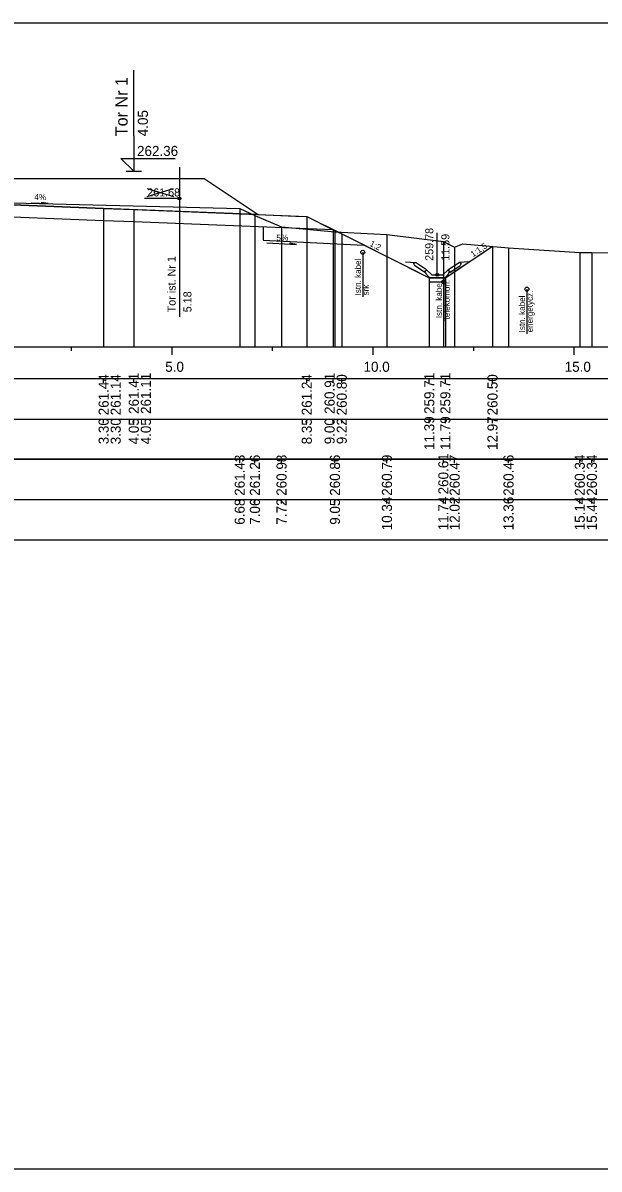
# Model space of a CAD drawing. Extents: x 6516023 to 6560129, y 5513077 to 5529206.
# Drawn here: x 6518042.01 to 6518056.33, y 5514551.66 to 5514580.16 of the extents above; entities that cross this region are included whole.
import ezdxf

# ---------------------------------------------------------------- set-up
doc = ezdxf.new("R2010")
doc.units = 0
for name, color, linetype in [('IR_default', 7, 'Continuous'), ('TOR_PRZEK_P-kable', 7, 'Continuous'), ('TOR_PRZEK_P-komponent', 7, 'Continuous'), ('TOR_PRZEK_P-odwodnienie', 7, 'Continuous'), ('TOR_PRZEK_P-opisy', 7, 'Continuous'), ('TOR_PRZEK_P-schodkowanie+wymiana', 7, 'Continuous'), ('TOR_PRZEK_P-tabelka istniejace', 7, 'Continuous'), ('TOR_PRZEK_P-tabelka projektowane', 7, 'Continuous'), ('TOR_PRZEK_P-teren istniejacy', 7, 'Continuous'), ('TOR_PRZEK_P-tory istniejace', 7, 'Continuous'), ('TOR_PRZEK_P-tory projektowane', 7, 'Continuous'), ('TOR_PRZEK_P-uklad odniesienia', 7, 'Continuous'), ('TOR_PRZEK_P-warstwa ochronna I', 7, 'Continuous'), ('TOR_PRZEK_P-warstwa ochronna II', 7, 'Continuous'), ('TOR_PS_T-skarpy projektowane', 7, 'Continuous'), ('TOR_RAMKI-ramka+tabelka 1', 7, 'Continuous')]:
    doc.layers.add(name, color=color, linetype=linetype)

msp = doc.modelspace()

# ---------------------------------------------------------------- linework, layer by layer
at = {"layer": 'IR_default'}
msp.add_lwpolyline([(6518041.679, 5514576.287), (6518042.463, 5514576.287), (6518042.89, 5514576.288), (6518043.013, 5514576.288), (6518045.729, 5514576.288), (6518046.513, 5514576.288), (6518047.557, 5514575.592), (6518047.858, 5514575.391), (6518048.793, 5514575.354), (6518049.063, 5514575.343), (6518049.738, 5514575.006), (6518049.933, 5514574.908), (6518051.618, 5514574.066), (6518052.108, 5514573.821), (6518052.418, 5514573.821), (6518052.508, 5514573.821), (6518052.962, 5514574.123), (6518053.093, 5514574.211), (6518053.216, 5514574.293), (6518053.679, 5514574.601)], dxfattribs=at)
at = {"layer": 'TOR_PRZEK_P-kable'}
for p, q in [((6518050.455, 5514574.454), (6518050.455, 5514573.344)), ((6518052.468, 5514573.712), (6518052.468, 5514572.738)), ((6518054.534, 5514573.536), (6518054.534, 5514572.426))]:
    msp.add_line(p, q, dxfattribs=at)
for centre in [(6518050.455, 5514574.454), (6518052.468, 5514573.712), (6518054.534, 5514573.536)]:
    msp.add_circle(centre, 0.05, dxfattribs=at)
at = {"layer": 'TOR_PRZEK_P-komponent'}
msp.add_lwpolyline([(6518034.463, 5514576.287), (6518037.963, 5514576.287), (6518038.963, 5514576.287), (6518042.463, 5514576.287), (6518043.013, 5514576.288), (6518046.513, 5514576.288), (6518047.858, 5514575.391), (6518044.013, 5514575.545), (6518040.713, 5514575.677), (6518039.963, 5514575.707), (6518038.763, 5514575.755), (6518038.163, 5514575.755), (6518036.963, 5514575.707), (6518036.213, 5514575.677), (6518033.378, 5514575.564)], close=True, dxfattribs=at)
at = {"layer": 'TOR_PRZEK_P-odwodnienie'}
for p, q in [((6518052.308, 5514573.891), (6518052.308, 5514574.935)), ((6518052.043, 5514574.016), (6518051.763, 5514574.203)), ((6518052.572, 5514574.016), (6518052.853, 5514574.203)), ((6518051.999, 5514573.95), (6518051.737, 5514574.124)), ((6518052.01, 5514573.966), (6518051.999, 5514573.95)), ((6518052, 5514573.986), (6518052.048, 5514574.01)), ((6518052.043, 5514574.016), (6518052.035, 5514574.004)), ((6518052.168, 5514573.891), (6518052.048, 5514574.01)), ((6518052.168, 5514573.891), (6518052.448, 5514573.891)), ((6518052.448, 5514573.891), (6518052.568, 5514574.01)), ((6518052.568, 5514574.01), (6518052.615, 5514573.986)), ((6518052.572, 5514574.016), (6518052.581, 5514574.004)), ((6518052.606, 5514573.966), (6518052.617, 5514573.95)), ((6518052.617, 5514573.95), (6518052.878, 5514574.124)), ((6518052.118, 5514573.821), (6518052.498, 5514573.821))]:
    msp.add_line(p, q, dxfattribs=at)
for points in [[(6518051.516, 5514574.215), (6518051.763, 5514574.203)], [(6518051.713, 5514574.177), (6518051.763, 5514574.203)], [(6518051.713, 5514574.177), (6518051.737, 5514574.124)], [(6518053.099, 5514574.215), (6518052.853, 5514574.203)], [(6518052.903, 5514574.177), (6518052.853, 5514574.203)], [(6518052.903, 5514574.177), (6518052.878, 5514574.124)], [(6518052.035, 5514574.004), (6518052, 5514573.985)], [(6518052.048, 5514573.891), (6518052, 5514573.986)], [(6518052, 5514573.985), (6518052.01, 5514573.966)], [(6518052.118, 5514573.821), (6518052.048, 5514573.891)], [(6518052.498, 5514573.821), (6518052.568, 5514573.891)], [(6518052.568, 5514573.891), (6518052.615, 5514573.986)], [(6518052.581, 5514574.004), (6518052.616, 5514573.985)], [(6518052.616, 5514573.985), (6518052.606, 5514573.966)], [(6518052.108, 5514573.82), (6518052.107, 5514573.821), (6518052.108, 5514573.82), (6518052.107, 5514573.82), (6518052.108, 5514573.82), (6518052.108, 5514573.82), (6518052.108, 5514573.82), (6518052.108, 5514573.821)], [(6518052.108, 5514573.821), (6518052.108, 5514573.821), (6518052.108, 5514573.821), (6518052.108, 5514573.82), (6518052.108, 5514573.821), (6518052.109, 5514573.82), (6518052.108, 5514573.821), (6518052.109, 5514573.821)], [(6518052.508, 5514573.821), (6518052.108, 5514573.821), (6518052.108, 5514573.721), (6518052.508, 5514573.721), (6518052.508, 5514573.821)], [(6518052.508, 5514573.82), (6518052.507, 5514573.821), (6518052.508, 5514573.82), (6518052.507, 5514573.82), (6518052.508, 5514573.82), (6518052.508, 5514573.82), (6518052.508, 5514573.82), (6518052.508, 5514573.821)], [(6518052.508, 5514573.821), (6518052.508, 5514573.821), (6518052.508, 5514573.821), (6518052.508, 5514573.82), (6518052.508, 5514573.821), (6518052.509, 5514573.82), (6518052.508, 5514573.821), (6518052.509, 5514573.821)]]:
    msp.add_lwpolyline(points, dxfattribs=at)
msp.add_circle((6518052.308, 5514573.891), 0.035, dxfattribs=at)
at = {"layer": 'TOR_PRZEK_P-opisy'}
msp.add_lwpolyline([(6518042.213, 5514575.685), (6518042.631, 5514575.666), (6518042.463, 5514575.694)], dxfattribs=at)
at = {"layer": 'TOR_PRZEK_P-schodkowanie+wymiana'}
for p, q in [((6518047.981, 5514575.086), (6518047.981, 5514574.758)), ((6518047.981, 5514574.758), (6518050.483, 5514574.633))]:
    msp.add_line(p, q, dxfattribs=at)
at = {"layer": 'TOR_PRZEK_P-tabelka istniejace'}
for p, q in [((6518047.395, 5514569.206), (6518047.395, 5514569.306)), ((6518047.773, 5514569.206), (6518047.773, 5514569.306)), ((6518048.435, 5514569.206), (6518048.435, 5514569.306)), ((6518049.763, 5514569.206), (6518049.763, 5514569.306)), ((6518051.055, 5514569.206), (6518051.055, 5514569.306)), ((6518052.458, 5514569.206), (6518052.458, 5514569.306)), ((6518052.738, 5514569.206), (6518052.738, 5514569.306)), ((6518054.078, 5514569.206), (6518054.078, 5514569.306)), ((6518055.849, 5514569.206), (6518055.849, 5514569.306)), ((6518056.149, 5514569.206), (6518056.149, 5514569.306)), ((6517999.663, 5514568.306), (6518083.463, 5514568.306)), ((6518047.395, 5514568.206), (6518047.395, 5514568.306)), ((6518047.773, 5514568.206), (6518047.773, 5514568.306)), ((6518048.435, 5514568.206), (6518048.435, 5514568.306)), ((6518049.763, 5514568.206), (6518049.763, 5514568.306)), ((6518051.055, 5514568.206), (6518051.055, 5514568.306)), ((6518052.458, 5514568.206), (6518052.458, 5514568.306)), ((6518052.738, 5514568.206), (6518052.738, 5514568.306)), ((6518054.078, 5514568.206), (6518054.078, 5514568.306)), ((6518055.849, 5514568.206), (6518055.849, 5514568.306)), ((6518056.149, 5514568.206), (6518056.149, 5514568.306))]:
    msp.add_line(p, q, dxfattribs=at)
for points in [[(6518047.395, 5514575.541), (6518047.395, 5514572.306), (6518047.395, 5514572.176), (6518047.395, 5514572.106)], [(6518047.773, 5514575.368), (6518047.773, 5514572.306), (6518047.773, 5514572.176), (6518047.773, 5514572.106)], [(6518048.435, 5514575.085), (6518048.435, 5514572.306), (6518048.435, 5514572.176), (6518048.435, 5514572.106)], [(6518049.763, 5514574.964), (6518049.763, 5514572.306), (6518049.763, 5514572.176), (6518049.763, 5514572.106)], [(6518051.055, 5514574.898), (6518051.055, 5514572.306), (6518051.055, 5514572.176), (6518051.055, 5514572.106)], [(6518052.458, 5514574.717), (6518052.458, 5514572.306), (6518052.458, 5514572.176), (6518052.458, 5514572.106)], [(6518052.738, 5514574.58), (6518052.738, 5514572.306), (6518052.738, 5514572.176), (6518052.738, 5514572.106)], [(6518054.078, 5514574.567), (6518054.078, 5514572.306), (6518054.078, 5514572.176), (6518054.078, 5514572.106)], [(6518055.849, 5514574.449), (6518055.849, 5514572.306), (6518055.849, 5514572.176), (6518055.849, 5514572.106)], [(6518056.149, 5514574.444), (6518056.149, 5514572.306), (6518056.149, 5514572.176), (6518056.149, 5514572.106)]]:
    msp.add_lwpolyline(points, dxfattribs=at)
msp.add_lwpolyline([(6517999.663, 5514569.306), (6517999.663, 5514567.306), (6518083.463, 5514567.306), (6518083.463, 5514569.306)], close=True, dxfattribs=at)
at = {"layer": 'TOR_PRZEK_P-tabelka projektowane'}
for p, q in [((6518044.013, 5514571.206), (6518044.013, 5514571.306)), ((6518044.013, 5514571.206), (6518044.013, 5514571.306)), ((6518044.763, 5514571.206), (6518044.763, 5514571.306)), ((6518044.763, 5514571.206), (6518044.763, 5514571.306)), ((6518049.063, 5514571.206), (6518049.063, 5514571.306)), ((6518049.715, 5514571.206), (6518049.715, 5514571.306)), ((6518049.932, 5514571.206), (6518049.932, 5514571.306)), ((6518052.108, 5514571.206), (6518052.108, 5514571.306)), ((6518052.508, 5514571.206), (6518052.508, 5514571.306)), ((6518053.679, 5514571.206), (6518053.679, 5514571.306)), ((6517999.663, 5514570.306), (6518083.463, 5514570.306)), ((6518044.013, 5514570.206), (6518044.013, 5514570.306)), ((6518044.013, 5514570.206), (6518044.013, 5514570.306)), ((6518044.763, 5514570.206), (6518044.763, 5514570.306)), ((6518044.763, 5514570.206), (6518044.763, 5514570.306)), ((6518049.063, 5514570.206), (6518049.063, 5514570.306)), ((6518049.715, 5514570.206), (6518049.715, 5514570.306)), ((6518049.932, 5514570.206), (6518049.932, 5514570.306)), ((6518052.108, 5514570.206), (6518052.108, 5514570.306)), ((6518052.508, 5514570.206), (6518052.508, 5514570.306)), ((6518053.679, 5514570.206), (6518053.679, 5514570.306))]:
    msp.add_line(p, q, dxfattribs=at)
for points in [[(6518044.013, 5514575.545), (6518044.013, 5514572.306), (6518044.013, 5514572.176), (6518044.013, 5514572.106)], [(6518044.763, 5514575.515), (6518044.763, 5514572.306), (6518044.763, 5514572.176), (6518044.763, 5514572.106)], [(6518049.063, 5514575.343), (6518049.063, 5514572.306), (6518049.063, 5514572.176), (6518049.063, 5514572.106)], [(6518044.013, 5514575.245), (6518044.013, 5514572.306), (6518044.013, 5514572.176), (6518044.013, 5514572.106)], [(6518044.763, 5514575.215), (6518044.763, 5514572.306), (6518044.763, 5514572.176), (6518044.763, 5514572.106)], [(6518049.715, 5514575.017), (6518049.715, 5514572.306), (6518049.715, 5514572.176), (6518049.715, 5514572.106)], [(6518049.932, 5514574.908), (6518049.932, 5514572.306), (6518049.932, 5514572.176), (6518049.932, 5514572.106)], [(6518053.679, 5514574.601), (6518053.679, 5514572.306), (6518053.679, 5514572.176), (6518053.679, 5514572.106)], [(6518052.108, 5514573.82), (6518052.108, 5514572.306), (6518052.108, 5514572.176), (6518052.108, 5514572.106)], [(6518052.508, 5514573.82), (6518052.508, 5514572.306), (6518052.508, 5514572.176), (6518052.508, 5514572.106)]]:
    msp.add_lwpolyline(points, dxfattribs=at)
msp.add_lwpolyline([(6517999.663, 5514571.306), (6517999.663, 5514569.306), (6518083.463, 5514569.306), (6518083.463, 5514571.306)], close=True, dxfattribs=at)
at = {"layer": 'TOR_PRZEK_P-teren istniejacy'}
msp.add_lwpolyline([(6518041.081, 5514575.703), (6518047.395, 5514575.541), (6518047.773, 5514575.368), (6518048.435, 5514575.085), (6518049.763, 5514574.964), (6518051.055, 5514574.898), (6518052.458, 5514574.717), (6518052.738, 5514574.58), (6518052.944, 5514574.665), (6518054.078, 5514574.567), (6518055.849, 5514574.449), (6518055.94, 5514574.448), (6518056.149, 5514574.444), (6518060.386, 5514574.42)], dxfattribs=at)
at = {"layer": 'TOR_PRZEK_P-tory istniejace'}
for p, q in [((6518045.895, 5514576.566), (6518045.895, 5514572.846)), ((6518045.096, 5514575.838), (6518045.748, 5514576.041)), ((6518045.096, 5514576.041), (6518045.748, 5514575.838)), ((6518045.896, 5514575.791), (6518045.03, 5514575.791))]:
    msp.add_line(p, q, dxfattribs=at)
msp.add_circle((6518045.896, 5514575.791), 0.035, dxfattribs=at)
at = {"layer": 'TOR_PRZEK_P-tory projektowane'}
for p, q in [((6518044.763, 5514577.346), (6518044.763, 5514578.978)), ((6518044.763, 5514577.346), (6518044.763, 5514576.468)), ((6518044.763, 5514576.468), (6518044.444, 5514576.787)), ((6518044.444, 5514576.787), (6518045.788, 5514576.787)), ((6518044.571, 5514576.468), (6518044.955, 5514576.468))]:
    msp.add_line(p, q, dxfattribs=at)
at = {"layer": 'TOR_PRZEK_P-uklad odniesienia'}
for p, q in [((6518003.463, 5514572.106), (6518083.463, 5514572.106)), ((6518043.213, 5514572.006), (6518043.213, 5514572.106)), ((6518045.713, 5514571.906), (6518045.713, 5514572.106)), ((6518048.213, 5514572.006), (6518048.213, 5514572.106)), ((6518050.713, 5514571.906), (6518050.713, 5514572.106)), ((6518053.213, 5514572.006), (6518053.213, 5514572.106)), ((6518055.713, 5514571.906), (6518055.713, 5514572.106))]:
    msp.add_line(p, q, dxfattribs=at)
at = {"layer": 'TOR_PRZEK_P-warstwa ochronna I'}
msp.add_lwpolyline([(6518031.561, 5514575.191), (6518036.213, 5514575.377), (6518036.963, 5514575.407), (6518038.163, 5514575.455), (6518038.763, 5514575.455), (6518039.963, 5514575.407), (6518040.713, 5514575.377), (6518044.013, 5514575.245), (6518044.763, 5514575.215), (6518049.715, 5514575.017)], dxfattribs=at)
at = {"layer": 'TOR_PRZEK_P-warstwa ochronna II'}
msp.add_lwpolyline([(6518026.287, 5514574.485), (6518027.77, 5514573.496), (6518028.17, 5514573.496), (6518031.343, 5514575.082), (6518031.343, 5514575.082), (6518032.213, 5514575.517), (6518036.213, 5514575.677), (6518036.963, 5514575.707), (6518038.163, 5514575.755), (6518038.763, 5514575.755), (6518039.963, 5514575.707), (6518040.713, 5514575.677), (6518044.013, 5514575.545), (6518044.763, 5514575.515), (6518049.063, 5514575.343), (6518049.932, 5514574.908), (6518052.108, 5514573.82), (6518052.508, 5514573.82), (6518053.679, 5514574.601)], dxfattribs=at)
at = {"layer": 'TOR_PS_T-skarpy projektowane'}
msp.add_lwpolyline([(6518048.074, 5514574.688), (6518048.809, 5514574.648), (6518048.636, 5514574.679)], dxfattribs=at)
at = {"layer": 'TOR_RAMKI-ramka+tabelka 1'}
msp.add_lwpolyline([(6517997.013, 5514580.156), (6518244.513, 5514580.156), (6518244.513, 5514551.656), (6517997.013, 5514551.656)], close=True, dxfattribs=at)

# ---------------------------------------------------------------- texts
at = {"layer": 'TOR_PRZEK_P-kable'}
for s, height, p in [('Istn. kabel', 0.14999, (6518050.409, 5514573.38)), ('srk', 0.15, (6518050.603, 5514573.38)), ('Istn. kabel', 0.14999, (6518052.424, 5514572.814)), ('telekomun.', 0.15, (6518052.618, 5514572.786)), ('Istn. kabel', 0.14999, (6518054.489, 5514572.462)), ('energetycz.', 0.14999, (6518054.683, 5514572.463))]:
    msp.add_text(s, height=height, rotation=90.0511, dxfattribs=at).set_placement(p)
at = {"layer": 'TOR_PRZEK_P-odwodnienie'}
for s, p in [('259.78', (6518052.208, 5514574.241)), ('11.59', (6518052.608, 5514574.241))]:
    msp.add_text(s, height=0.2, rotation=90, dxfattribs=at).set_placement(p)
at = {"layer": 'TOR_PRZEK_P-opisy'}
for s, rotation, p in [('4%', 359.8485, (6518042.292, 5514575.751)), ('1:2', 332.9299, (6518050.613, 5514574.619)), ('1:1,5', 34.0701, (6518053.196, 5514574.327))]:
    msp.add_text(s, height=0.15, rotation=rotation, dxfattribs=at).set_placement(p)
at = {"layer": 'TOR_PRZEK_P-tabelka istniejace'}
for s, p in [('261.43', (6518047.52, 5514568.398)), ('261.26', (6518047.898, 5514568.398)), ('260.98', (6518048.56, 5514568.398)), ('260.86', (6518049.888, 5514568.398)), ('260.79', (6518051.18, 5514568.398)), ('260.61', (6518052.583, 5514568.433)), ('260.47', (6518052.863, 5514568.398)), ('260.46', (6518054.203, 5514568.398)), ('260.34', (6518055.974, 5514568.399)), ('260.34', (6518056.274, 5514568.399)), ('6.68', (6518047.52, 5514567.677)), ('7.06', (6518047.898, 5514567.677)), ('7.72', (6518048.56, 5514567.68)), ('9.05', (6518049.888, 5514567.677)), ('10.34', (6518051.18, 5514567.539)), ('11.74', (6518052.583, 5514567.539)), ('12.02', (6518052.863, 5514567.54)), ('13.36', (6518054.203, 5514567.538)), ('15.14', (6518055.974, 5514567.539)), ('15.44', (6518056.274, 5514567.539))]:
    msp.add_text(s, height=0.25, rotation=90, dxfattribs=at).set_placement(p)
at = {"layer": 'TOR_PRZEK_P-tabelka projektowane'}
for s, p in [('261.44', (6518044.138, 5514570.399)), ('261.14', (6518044.438, 5514570.399)), ('261.41', (6518044.888, 5514570.433)), ('261.11', (6518045.188, 5514570.433)), ('261.24', (6518049.188, 5514570.399)), ('260.91', (6518049.755, 5514570.433)), ('260.80', (6518050.057, 5514570.398)), ('259.71', (6518052.233, 5514570.433)), ('259.71', (6518052.633, 5514570.433)), ('260.50', (6518053.804, 5514570.398)), ('3.30', (6518044.138, 5514569.678)), ('3.30', (6518044.438, 5514569.678)), ('4.05', (6518044.888, 5514569.677)), ('4.05', (6518045.188, 5514569.677)), ('8.35', (6518049.188, 5514569.677)), ('9.00', (6518049.755, 5514569.678)), ('9.22', (6518050.057, 5514569.68)), ('11.39', (6518052.233, 5514569.538)), ('11.79', (6518052.633, 5514569.538)), ('12.97', (6518053.804, 5514569.538))]:
    msp.add_text(s, height=0.25, rotation=90, dxfattribs=at).set_placement(p)
at = {"layer": 'TOR_PRZEK_P-tory istniejace'}
msp.add_text('261.68', height=0.2, dxfattribs=at).set_placement((6518045.096, 5514575.841))
for s, rotation, p in [('Tor ist. Nr 1', 90.0511, (6518045.802, 5514572.96)), ('5.18', 90, (6518046.196, 5514572.961))]:
    msp.add_text(s, height=0.2, rotation=rotation, dxfattribs=at).set_placement(p)
at = {"layer": 'TOR_PRZEK_P-tory projektowane'}
for s, height, p in [('Tor Nr 1', 0.3, (6518044.608, 5514577.339)), ('4.05', 0.25, (6518045.113, 5514577.338))]:
    msp.add_text(s, height=height, rotation=90, dxfattribs=at).set_placement(p)
msp.add_text('262.36', height=0.25, dxfattribs=at).set_placement((6518044.843, 5514576.848))
at = {"layer": 'TOR_PRZEK_P-uklad odniesienia'}
for s, p in [('5.0', (6518045.544, 5514571.481)), ('10.0', (6518050.474, 5514571.481)), ('15.0', (6518055.474, 5514571.481))]:
    msp.add_text(s, height=0.25, dxfattribs=at).set_placement(p)
at = {"layer": 'TOR_PS_T-skarpy projektowane'}
msp.add_text('5%', height=0.1545, dxfattribs=at).set_placement((6518048.306, 5514574.739))

doc.saveas('drawing.dxf')
